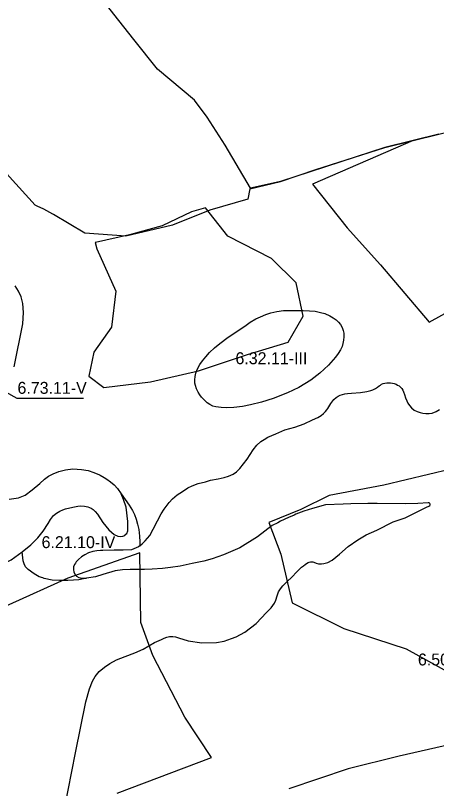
# Model space of a CAD drawing. Extents: x -555156 to -540209, y -1046851 to -1035695.
# Drawn here: x -542099 to -541747, y -1037432 to -1036785 of the extents above; entities that cross this region are included whole.
import ezdxf

# ---------------------------------------------------------------- set-up
doc = ezdxf.new("R2010")
doc.units = 0
for name, color, linetype in [('Vrstva 27', 7, 'Continuous'), ('Vrstva 28', 7, 'Continuous'), ('Vrstva 29', 7, 'Continuous')]:
    doc.layers.add(name, color=color, linetype=linetype)

msp = doc.modelspace()

# ---------------------------------------------------------------- linework, layer by layer
at = {"layer": 'Vrstva 27'}
msp.add_lwpolyline([(-542120.1, -1037093.16), (-542098.37, -1037105.09), (-542042.54, -1037105.09)], dxfattribs=at)
at = {"layer": 'Vrstva 28'}
for points in [[(-541745.19, -1036884.02), (-541767.6, -1036889.55), (-541790.28, -1036895.14), (-541877.68, -1036923.71), (-541902.76, -1036929.33), (-541923.88, -1036893.28), (-541939.08, -1036869.94), (-541949.7, -1036855.59), (-541980.54, -1036829.72), (-542000.32, -1036804.67), (-542065.05, -1036722.45)], [(-541903.43, -1036929.77), (-541877.68, -1036923.71), (-541848.08, -1036913.72), (-541790.28, -1036895.14), (-541767.6, -1036889.55), (-541745.19, -1036884.02), (-541736.43, -1036881.86), (-541685.69, -1036871.7), (-541684.42, -1036871.45), (-541680.65, -1036870.7), (-541667.8, -1036868.13), (-541614.57, -1036855.58), (-541584.97, -1036848.6), (-541548.46, -1036841.46), (-541501.97, -1036829.63), (-541480.4, -1036822.91), (-541472.49, -1036819.6), (-541456.86, -1036813.05), (-541450.16, -1036809.67), (-541414.05, -1036864.8), (-541391.34, -1036891.2), (-541362.63, -1036941.56)], [(-541903.43, -1036929.77), (-541905.13, -1036938.4), (-541936.81, -1036947.75), (-541968.13, -1036960.14), (-542007.23, -1036969.46), (-542041.47, -1036967.02), (-542067.69, -1036951.35), (-542068.09, -1036951.11), (-542075.71, -1036946.82), (-542081.37, -1036944.35), (-542083, -1036943.64), (-542104.38, -1036919.7), (-542148.57, -1036870.22), (-542187.73, -1036896.2)], [(-542100.5, -1037078.84), (-542093.31, -1037042.83), (-542092.89, -1037033.48), (-542093.31, -1037025.96), (-542094.73, -1037020.29), (-542096.85, -1037015.48), (-542099.83, -1037010.94)], [(-541927.45, -1037113.06), (-541931.66, -1037112.51), (-541934.25, -1037111.77), (-541936.79, -1037110.52), (-541939.01, -1037109.06), (-541941.51, -1037106.65), (-541943.64, -1037104.34), (-541945.26, -1037102.26), (-541946.51, -1037099.99), (-541947.89, -1037097.21), (-541948.77, -1037094.62), (-541949.24, -1037092.49), (-541949.38, -1037089.72), (-541949.19, -1037086.94), (-541948.54, -1037084.16), (-541947.76, -1037081.94), (-541946.83, -1037079.87), (-541945.05, -1037077.03), (-541942.86, -1037073.87), (-541940.11, -1037070.47), (-541937.03, -1037066.75), (-541932.99, -1037063.02), (-541928.45, -1037059.22), (-541921.33, -1037053.95), (-541907.49, -1037044.72), (-541903.02, -1037041.53), (-541898.41, -1037038.78), (-541894.36, -1037036.92), (-541889.83, -1037034.97), (-541885.86, -1037033.6), (-541880.76, -1037032.54), (-541875.26, -1037031.82), (-541871.29, -1037031.57)], [(-541871.29, -1037031.57), (-541865.3, -1037031.65), (-541858.75, -1037031.65), (-541853.32, -1037031.98), (-541848.55, -1037032.38), (-541844.26, -1037033.27), (-541840.45, -1037034.25), (-541836.33, -1037036.11), (-541833.45, -1037037.74), (-541830.95, -1037039.6), (-541828.97, -1037041.45), (-541827.39, -1037043.48), (-541826.14, -1037045.94), (-541825.22, -1037048.44), (-541824.76, -1037050.66), (-541824.66, -1037053.71), (-541824.94, -1037056.53), (-541825.36, -1037059.36), (-541826.14, -1037061.95), (-541827.3, -1037064.63), (-541829.29, -1037067.78), (-541831.61, -1037070.89), (-541837.44, -1037077.37), (-541844.64, -1037084.18), (-541852.17, -1037090.17), (-541862.37, -1037096.08), (-541871.67, -1037100.7), (-541883.83, -1037105.47), (-541893.69, -1037108.53), (-541902.66, -1037110.7), (-541909.46, -1037112.04), (-541916.81, -1037112.88), (-541922.5, -1037113.15), (-541927.45, -1037113.06)], [(-541995.48, -1037228.7), (-541993.53, -1037226.99), (-541990.8, -1037224.61), (-541987.04, -1037220.15), (-541984.1, -1037214.68), (-541980.48, -1037207.92), (-541977.46, -1037201.95), (-541975.15, -1037198.05), (-541970.86, -1037192.56), (-541967.91, -1037189.29), (-541964.17, -1037186.11), (-541959.8, -1037183.32), (-541955.18, -1037180.22), (-541951.6, -1037178.55), (-541946.51, -1037176.71), (-541940.54, -1037175.04), (-541936.17, -1037173.85), (-541929.72, -1037172.66), (-541924.71, -1037171.54), (-541921.21, -1037170.43), (-541917.31, -1037168.75), (-541914.52, -1037166.84), (-541911.81, -1037164.07), (-541905.52, -1037156.11), (-541900.51, -1037148.38), (-541897.33, -1037144.4), (-541894.15, -1037141.54), (-541891.28, -1037139.63), (-541888.18, -1037137.88), (-541881.63, -1037134.95), (-541873.98, -1037131.75), (-541865.76, -1037129.52), (-541857.96, -1037126.67), (-541850.73, -1037123.39), (-541846.46, -1037121.3), (-541843.64, -1037119.53), (-541841.64, -1037118.03), (-541839.87, -1037116.25), (-541838.96, -1037115.02), (-541838.12, -1037113.75), (-541835.44, -1037109.52), (-541832.94, -1037106.33), (-541831.03, -1037104.56), (-541829.25, -1037103.47), (-541827.66, -1037102.74), (-541825.8, -1037102.1), (-541823.71, -1037101.51), (-541821.48, -1037101.24), (-541818.19, -1037100.96), (-541810.64, -1037100.32), (-541805.41, -1037099.46), (-541802.18, -1037098.73), (-541800.27, -1037098.05), (-541798.27, -1037097.05), (-541796.48, -1037095.97), (-541795.13, -1037094.88), (-541794.04, -1037094.1), (-541793.02, -1037093.45), (-541791.65, -1037092.82), (-541790.43, -1037092.49), (-541788.76, -1037092.25), (-541787.28, -1037092.23), (-541785.67, -1037092.28), (-541783.96, -1037092.49), (-541782.42, -1037092.93), (-541780.73, -1037093.5), (-541779.59, -1037094.12), (-541778.37, -1037094.83), (-541777.2, -1037095.87), (-541776.19, -1037097.04), (-541775.36, -1037098.44), (-541774.76, -1037099.69), (-541774, -1037102.14), (-541773.07, -1037104.92), (-541772.03, -1037107.29), (-541771.01, -1037109.26), (-541769.69, -1037111.31), (-541768.01, -1037113.26), (-541765.64, -1037115.04), (-541763.37, -1037116.18), (-541760.64, -1037117.18), (-541758.6, -1037117.68), (-541756.01, -1037118), (-541753.1, -1037117.95), (-541750.63, -1037117.61), (-541747.45, -1037116.34), (-541744.58, -1037114.56)], [(-542104.68, -1037189.56), (-542096.89, -1037188.58), (-542091.46, -1037186.21), (-542085.61, -1037181.9), (-542079.2, -1037176.46), (-542075.31, -1037172.86), (-542071.8, -1037170.55), (-542068.06, -1037168.48), (-542063.05, -1037166.49), (-542057.56, -1037165.06), (-542051.52, -1037164.42), (-542044.12, -1037164.74), (-542038.66, -1037165.79), (-542038.59, -1037165.81), (-542033.88, -1037167.38), (-542029.19, -1037169.21), (-542028.48, -1037169.62), (-542025.13, -1037171.52), (-542022.97, -1037173.07), (-542020.04, -1037175.18), (-542017.01, -1037177.57), (-542013.99, -1037180.84), (-542011.05, -1037185.21)], [(-542093.98, -1037233.67), (-542086.66, -1037227.86), (-542080.78, -1037221.97), (-542076.16, -1037216.4), (-542072.18, -1037210.03), (-542070.29, -1037206.67), (-542067.56, -1037203.44), (-542065.06, -1037201.48), (-542062.28, -1037199.85), (-542059.74, -1037198.57), (-542057.54, -1037197.67), (-542053.99, -1037196.9), (-542050.12, -1037196.03), (-542047.17, -1037195.58), (-542044.71, -1037195.35), (-542041.67, -1037195.58), (-542038.99, -1037196.13), (-542036.26, -1037197.35), (-542034.53, -1037198.45), (-542033.04, -1037199.82), (-542032.76, -1037200.08), (-542030.94, -1037202.28), (-542026.48, -1037209.12), (-542021.31, -1037215.49), (-542016.78, -1037219.39), (-542013.83, -1037220.59), (-542011.76, -1037220.91), (-542009.69, -1037220.75), (-542007.94, -1037220.03), (-542007, -1037219.13), (-542006.35, -1037218.52), (-542005.56, -1037216.21), (-542005.32, -1037213.66), (-542005.36, -1037212.47), (-542005.5, -1037208.47), (-542006.83, -1037196.36), (-542008.98, -1037190.07), (-542011.05, -1037185.21)], [(-542011.05, -1037185.21), (-542004.32, -1037194.78), (-542001.4, -1037199.32), (-541999.78, -1037202.47), (-541998.41, -1037206.36), (-541997.27, -1037210.57), (-541996.3, -1037215.11), (-541995.65, -1037220.62)], [(-541752.63, -1037193.24), (-541753.23, -1037192.88), (-541753.93, -1037192.74), (-541762.7, -1037193.3), (-541773.25, -1037193.51), (-541796.64, -1037193.26), (-541804.55, -1037193.35), (-541818.81, -1037193.51), (-541825.34, -1037193.84), (-541839.94, -1037194.57), (-541850.94, -1037197.49), (-541858.04, -1037199.72), (-541864.72, -1037202.37), (-541866.26, -1037203.07), (-541870.85, -1037205.15), (-541877.67, -1037208.22), (-541879.98, -1037209.45), (-541884.5, -1037211.84), (-541896.92, -1037221.11), (-541911.79, -1037230.37), (-541925.49, -1037236.36), (-541934.8, -1037239.63), (-541941.88, -1037241.62), (-541951.67, -1037243.69), (-541961.53, -1037245.68), (-541969.65, -1037247.03), (-541976.33, -1037247.75), (-541984.93, -1037248.3), (-541991.61, -1037248.46), (-541996.24, -1037248.46), (-541997.98, -1037248.46), (-542003.41, -1037248.62), (-542009.77, -1037248.78), (-542016.06, -1037249.81), (-542026.4, -1037252.76), (-542032.53, -1037254.83), (-542040.01, -1037255.86)], [(-541853.73, -1037242.52), (-541852.59, -1037242.26), (-541851.57, -1037242.19), (-541850.61, -1037242.29), (-541849.85, -1037242.43), (-541847.85, -1037243.29), (-541845.8, -1037243.84), (-541843.39, -1037243.84), (-541841.51, -1037243.47), (-541838.09, -1037242.6), (-541834.44, -1037240.72), (-541828.31, -1037235.71), (-541820.93, -1037229.44), (-541812.86, -1037223.86), (-541806.03, -1037219.69), (-541797.13, -1037215.72), (-541783.29, -1037208.79), (-541773.18, -1037205.29), (-541767.22, -1037202.26), (-541755.39, -1037196.44), (-541753.51, -1037195.66), (-541752.71, -1037195.11), (-541752.42, -1037194.51), (-541752.37, -1037193.89), (-541752.63, -1037193.24)], [(-541995.65, -1037220.62), (-541995.33, -1037225.31), (-541995.43, -1037227.5), (-541995.48, -1037228.7)], [(-541995.48, -1037228.7), (-541996.37, -1037229.48), (-542002.5, -1037231.99), (-542009.32, -1037232.41), (-542016.84, -1037232.41), (-542026.31, -1037232.55), (-542028.27, -1037232.7), (-542031.25, -1037232.93), (-542034.83, -1037233.65), (-542038.26, -1037234.77), (-542041.36, -1037236.44), (-542044.3, -1037238.03), (-542046.77, -1037240.1), (-542048.68, -1037242.17), (-542049.27, -1037243.18), (-542049.95, -1037244.32), (-542050.83, -1037246.47), (-542050.83, -1037248.46), (-542050.51, -1037250.85), (-542049.55, -1037252.84), (-542049.4, -1037253.01), (-542048.28, -1037254.27), (-542046.37, -1037255.3), (-542043.74, -1037255.86), (-542040.01, -1037255.86)], [(-542159.87, -1037254.68), (-542147.6, -1037253.6), (-542124.77, -1037248.87), (-542110.01, -1037244.13), (-542103.21, -1037240.44), (-542093.98, -1037233.67)], [(-542040.01, -1037255.86), (-542046.32, -1037257.18), (-542050.93, -1037257.58), (-542055.71, -1037257.74), (-542060.54, -1037257.74), (-542062.51, -1037257.74), (-542068.66, -1037257.42), (-542075.46, -1037256.12), (-542076.7, -1037255.68), (-542079.59, -1037254.67), (-542083.96, -1037252.24), (-542088.73, -1037248.59), (-542091, -1037246.24), (-542092.3, -1037243.98), (-542093.03, -1037241.46), (-542093.43, -1037238.79), (-542093.98, -1037233.67)], [(-542058.53, -1037448.91), (-542049.27, -1037402.1), (-542040.5, -1037359.44), (-542037.41, -1037348.48), (-542035.04, -1037342.21), (-542032.67, -1037338.17), (-542029.33, -1037334.13), (-542025.01, -1037330.5), (-542020.56, -1037327.3), (-542014.85, -1037324.1), (-542007.75, -1037321.31), (-541999.67, -1037318.38), (-541992.56, -1037315.17), (-541983.09, -1037309.84), (-541977.36, -1037307.29), (-541975.06, -1037306.09), (-541972.75, -1037305.22), (-541970.44, -1037304.66), (-541967.74, -1037304.58), (-541965.51, -1037304.9), (-541963.16, -1037305.78), (-541954.95, -1037308.43), (-541943.53, -1037310.1), (-541931.28, -1037309.68), (-541924.87, -1037308.57), (-541918.6, -1037306.5), (-541914.78, -1037304.99), (-541907.46, -1037300.93), (-541902.85, -1037297.5), (-541898.06, -1037293.85), (-541889.33, -1037284.71), (-541885.6, -1037280.71), (-541884.01, -1037278.7), (-541882.73, -1037276.79), (-541881.67, -1037274.34), (-541880.32, -1037270.52), (-541879.21, -1037267.41), (-541877.78, -1037264.71), (-541875.79, -1037262.32), (-541872.13, -1037258.58), (-541868.07, -1037254.96), (-541863.93, -1037250.63), (-541860.07, -1037246.72), (-541858.51, -1037245.38), (-541857.11, -1037244.27), (-541855.91, -1037243.46), (-541854.56, -1037242.84), (-541853.73, -1037242.52)]]:
    msp.add_lwpolyline(points, dxfattribs=at)
at = {"layer": 'Vrstva 29'}
for points in [[(-541766.527409, -1036889.285322), (-541850.888992, -1036925.909006), (-541821.724993, -1036962.622999), (-541793.919007, -1036993.548994), (-541753.304999, -1037041.599), (-541734.39, -1037031.072003)], [(-541745.19, -1036884.02), (-541766.527409, -1036889.285322)], [(-541940.474607, -1036945.706781), (-541952.16, -1036949), (-541976.62, -1036960.76), (-542003.91, -1036968.26), (-542032.42, -1036974.86), (-542032.781855, -1036974.867902), (-542031.393999, -1036980.057996), (-542015.384004, -1037015.458992), (-542019.235007, -1037045.677993), (-542034.019992, -1037066.668995), (-542038.185996, -1037086.624003), (-542025.486002, -1037096.064004), (-541986.546997, -1037091.504), (-541946.281992, -1037082.245002), (-541905.223995, -1037068.477996), (-541871.238, -1037058.214003), (-541858.665005, -1037036.448004), (-541864.572007, -1037008.644008), (-541885.187999, -1036988.290008), (-541921.842995, -1036969.345999), (-541940.474607, -1036945.706781)], [(-541735.184021, -1037164.684998), (-541791.031006, -1037177.96698), (-541836.848999, -1037186.564026), (-541860.768982, -1037198.283997), (-541887.406006, -1037209.169006), (-541877.25, -1037235.690002), (-541867.765015, -1037276.447998), (-541824.505981, -1037297.968994), (-541772.539978, -1037315.158997), (-541716.299988, -1037345.896973)], [(-542014.463, -1037435.867993), (-541935.387997, -1037405.927008), (-541957.756001, -1037372.324994), (-541984.616007, -1037320.547005), (-541994.651992, -1037293.018004), (-541995.386006, -1037234.639999), (-542055.756005, -1037255.819003), (-542104.990002, -1037278.069992), (-542159.007996, -1037301.796009), (-542204.153992, -1037332.715005), (-542261.167999, -1037366.566007), (-542313.831995, -1037400.424008), (-542347.578009, -1037434.492004)], [(-541717.034996, -1037390.804992), (-541778.362009, -1037404.966993), (-541821.079003, -1037415.468001), (-541870.693001, -1037432.305008)]]:
    msp.add_lwpolyline(points, dxfattribs=at)

# ---------------------------------------------------------------- texts
at = {"layer": 'Vrstva 27'}
for s, p in [('6.32.11-III', (-541915.356548, -1037076.68)), ('6.73.11-V', (-542097.791006, -1037101.48)), ('6.21.10-IV', (-542077.62707, -1037230.71)), ('6.50.01-III', (-541762.626548, -1037328.95))]:
    msp.add_text(s, height=10, dxfattribs=at).set_placement(p)

doc.saveas('drawing.dxf')
